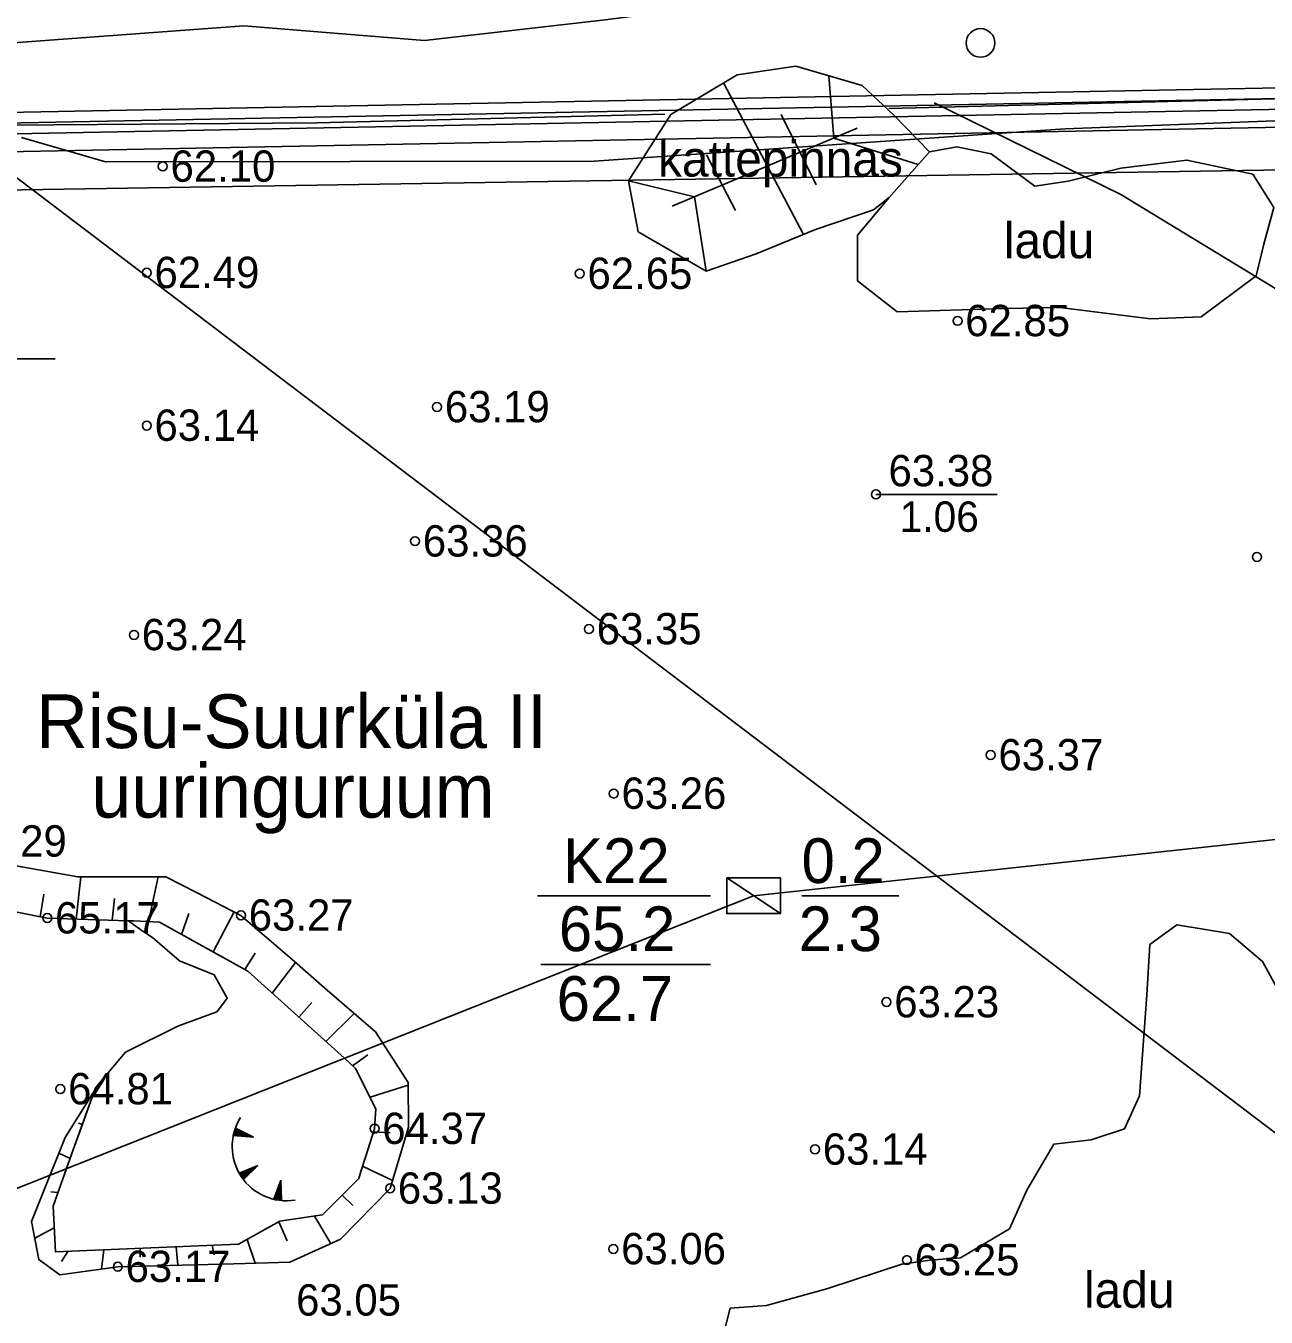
# Model space of a CAD drawing. Extents: x 530818 to 531740, y 6542340 to 6544024.
# Drawn here: x 531301.4 to 531370.6, y 6543646.5 to 6543718.6 of the extents above; entities that cross this region are included whole.
import ezdxf

# ---------------------------------------------------------------- set-up
doc = ezdxf.new("R2010")
doc.units = 0
for name, color, linetype in [('AKTIIVNE_UURINGUALA', 7, 'Continuous'), ('Geoloogiline punkt', 7, 'Continuous'), ('HALJASTUS', 7, 'Continuous'), ('Jääklasund', 7, 'Continuous'), ('Kaevandamise ala', 7, 'Continuous'), ('Koordinaatvõrk', 7, 'Continuous'), ('KORGUSED', 7, 'Continuous'), ('Kõrguspunkt', 7, 'Continuous'), ('Ladu', 7, 'Continuous'), ('LAMAM maavara', 7, 'Continuous'), ('Läbilõike joon', 7, 'Continuous'), ('Maapinna horisontaal', 7, 'Continuous'), ('ME piir', 7, 'Continuous'), ('MET piir', 7, 'Continuous'), ('RELJEEF', 7, 'Continuous'), ('Tervik', 7, 'Continuous'), ('Varuplokid', 7, 'Continuous'), ('Vormistus', 7, 'Continuous')]:
    doc.layers.add(name, color=color, linetype=linetype)

msp = doc.modelspace()

# ---------------------------------------------------------------- linework, layer by layer
at = {"layer": 'AKTIIVNE_UURINGUALA'}
msp.add_lwpolyline([(531451.14, 6543596), (531250.63, 6543748.25), (531628.04, 6543885.35), (531619.64, 6543598.34)], close=True, dxfattribs=at)
at = {"layer": 'Geoloogiline punkt'}
for p, q in [((531340.5, 6543671), (531343.5, 6543669)), ((531329.928, 6543670.002), (531339.598, 6543670.002)), ((531344.694, 6543670.002), (531350.114, 6543670.002)), ((531330.108, 6543666.162), (531339.598, 6543666.162))]:
    msp.add_line(p, q, dxfattribs=at)
msp.add_lwpolyline([(531340.5, 6543669), (531343.5, 6543669), (531343.5, 6543671), (531340.5, 6543671)], close=True, dxfattribs=at)
msp.add_lwpolyline([(531343.5, 6543669), (531340.5, 6543669), (531340.5, 6543671)], dxfattribs=at)
at = {"layer": 'HALJASTUS'}
for points in [[(531349.548, 6543713.977), (531441.622, 6543716.292)], [(531266.022, 6543624.39), (531266.022, 6543633.077), (531247.543, 6543710.418), (531248.967, 6543712.657), (531317.601, 6543713.174), (531337.051, 6543713.663)]]:
    msp.add_lwpolyline(points, dxfattribs=at)
msp.add_circle((531354.673, 6543717.645), 0.8, dxfattribs=at)
at = {"layer": 'Jääklasund'}
msp.add_line((531348.83, 6543692.423), (531355.611, 6543692.423), dxfattribs=at)
at = {"layer": 'Kaevandamise ala'}
msp.add_line((531304.302, 6543656.629), (531304.336, 6543656.724), dxfattribs=at)
for points in [[(531378.431, 6543713.569), (531359.408, 6543712.85), (531333.102, 6543711.038), (531305.802, 6543710.998), (531301.112, 6543712.361)], [(531304.336, 6543656.724), (531305.248, 6543659.267), (531306.922, 6543661.255), (531309.833, 6543662.719), (531312.029, 6543663.504), (531312.177, 6543663.702), (531312.604, 6543664.271), (531311.872, 6543665.579), (531309.937, 6543666.363), (531308.419, 6543667.666), (531308.051, 6543667.914), (531307.772, 6543668.104), (531307.095, 6543668.603), (531307.391, 6543668.589), (531308.813, 6543668.519), (531313.752, 6543665.782), (531319.142, 6543660.919), (531319.774, 6543660.349), (531320.903, 6543658.09), (531320.828, 6543656.985), (531320.323, 6543655.385), (531320.071, 6543654.584), (531319.949, 6543654.198), (531318.474, 6543652.723), (531317.916, 6543652.165), (531317.535, 6543652.109), (531315.532, 6543651.813), (531313.232, 6543650.532), (531303.017, 6543650.096), (531302.878, 6543652.659), (531303.631, 6543654.757), (531304.004, 6543655.797), (531304.302, 6543656.629)]]:
    msp.add_lwpolyline(points, dxfattribs=at)
at = {"layer": 'Koordinaatvõrk'}
msp.add_line((531300, 6543700), (531303, 6543700), dxfattribs=at)
at = {"layer": 'Kõrguspunkt'}
for centre in [(531309, 6543710.75), (531308.11, 6543704.81), (531332.29, 6543704.76), (531353.39, 6543702.12), (531324.32, 6543697.31), (531308.11, 6543696.27), (531348.83, 6543692.42), (531323.09, 6543689.81), (531370.11, 6543688.93), (531307.39, 6543684.57), (531332.8, 6543684.9), (531355.24, 6543677.86), (531334.19, 6543675.71), (531302.55, 6543668.75), (531313.37, 6543668.9), (531349.42, 6543664.06), (531303.28, 6543659.2), (531320.83, 6543656.99), (531345.43, 6543655.83), (531321.7, 6543653.65), (531334.17, 6543650.26), (531306.49, 6543649.27), (531350.56, 6543649.64)]:
    msp.add_circle(centre, 0.25, dxfattribs=at)
at = {"layer": 'Ladu'}
msp.add_lwpolyline([(531351.816, 6543711.554), (531349.573, 6543709.016), (531347.803, 6543706.91), (531347.803, 6543704.352), (531350.026, 6543702.621), (531356.026, 6543702.817), (531359.095, 6543702.857), (531364.171, 6543702.227), (531367.004, 6543702.345), (531370.072, 6543704.628), (531370.505, 6543706.399), (531371.056, 6543708.445), (531369.876, 6543710.315), (531366.197, 6543711.102), (531362.518, 6543710.649), (531359.567, 6543709.921), (531357.698, 6543709.646), (531355.259, 6543711.456), (531353.351, 6543711.851)], close=True, dxfattribs=at)
msp.add_lwpolyline([(531339.867, 6543643.753), (531340.693, 6543646.964), (531342.723, 6543647.106), (531346.146, 6543648.05), (531350.278, 6543649.42), (531351.836, 6543649.632), (531353.559, 6543649.774), (531356.298, 6543651.38), (531357.265, 6543653.552), (531358.776, 6543656.126), (531360.854, 6543656.362), (531362.719, 6543656.976), (531363.545, 6543658.818), (531363.97, 6543664.462), (531364.135, 6543667.272), (531365.646, 6543668.381), (531368.573, 6543667.886), (531370.415, 6543666.327), (531371.595, 6543664.178)], dxfattribs=at)
at = {"layer": 'LAMAM maavara'}
msp.add_lwpolyline([(531352.084, 6543714.306), (531362.511, 6543709.175), (531375.586, 6543701.231), (531388.495, 6543694.445), (531399.584, 6543690.639), (531408.521, 6543689.646), (531422.092, 6543691.632), (531433.843, 6543697.59), (531439.636, 6543702.39), (531446.587, 6543708.348), (531455.524, 6543716.126)], dxfattribs=at)
at = {"layer": 'Läbilõike joon'}
msp.add_lwpolyline([(531255.823, 6543635.765), (531342, 6543670), (531481, 6543685), (531574, 6543657), (531649, 6543808), (531688.113, 6543866.67)], dxfattribs=at)
at = {"layer": 'Maapinna horisontaal'}
msp.add_lwpolyline([(531212.399, 6543738.304), (531218.191, 6543734.332), (531222.494, 6543732.18), (531232.756, 6543732.346), (531242.851, 6543726.884), (531254.768, 6543727.381), (531266.684, 6543724.236), (531273.139, 6543723.078), (531283.234, 6543720.926), (531293.33, 6543717.119), (531313.522, 6543718.609), (531323.617, 6543717.781), (531333.713, 6543718.94), (531343.809, 6543720.264), (531353.905, 6543721.257), (531364, 6543720.43), (531374.096, 6543719.105), (531382.955, 6543715.475)], dxfattribs=at)
at = {"layer": 'ME piir'}
for points in [[(531248.15, 6543712.15), (531461.81, 6543716.29), (531564.92, 6543754.52), (531651.48, 6543884.44), (531683.92, 6543857.96), (531697.49, 6543783.98), (531619.7, 6543598.45), (531477.7, 6543590.01), (531265.03, 6543635.03)], [(531248.892, 6543711.564), (531461.923, 6543715.692), (531565.311, 6543754.025), (531651.613, 6543883.557), (531683.37, 6543857.635), (531696.868, 6543784.047), (531619.291, 6543599.027), (531477.745, 6543590.614), (531265.533, 6543635.537)]]:
    msp.add_lwpolyline(points, close=True, dxfattribs=at)
at = {"layer": 'MET piir'}
msp.add_lwpolyline([(531247.408, 6543712.736), (531461.697, 6543716.888), (531564.529, 6543755.015), (531651.347, 6543885.323), (531684.47, 6543858.285), (531698.112, 6543783.913), (531620.109, 6543597.873), (531477.655, 6543589.406), (531264.527, 6543634.523)], close=True, dxfattribs=at)
at = {"layer": 'RELJEEF'}
for p, q in [((531340.319, 6543715.412), (531344.787, 6543706.952)), ((531343.537, 6543713.641), (531345.485, 6543709.725)), ((531337.458, 6543708.529), (531347.787, 6543712.887)), ((531339.366, 6543711.398), (531340.98, 6543708.288)), ((531304.163, 6543668.696), (531304.43, 6543671.053)), ((531308.201, 6543668.549), (531308.746, 6543671.049)), ((531302.151, 6543668.826), (531302.355, 6543670.092)), ((531306.182, 6543668.632), (531306.301, 6543669.842)), ((531310.044, 6543667.837), (531310.464, 6543669.006)), ((531311.812, 6543666.857), (531312.988, 6543669.099)), ((531313.579, 6543665.878), (531314.17, 6543666.788)), ((531315.106, 6543664.561), (531316.407, 6543666.271)), ((531316.606, 6543663.207), (531317.329, 6543664.026)), ((531318.106, 6543661.854), (531319.685, 6543663.429)), ((531319.606, 6543660.5), (531320.457, 6543661.115)), ((531320.576, 6543658.744), (531322.702, 6543659.412)), ((531304.512, 6543657.215), (531304.3, 6543657.287)), ((531314.07, 6543656.502), (531312.94, 6543656.596)), ((531312.95, 6543656.644), (531313.408, 6543656.836)), ((531312.961, 6543656.594), (531313.466, 6543656.807)), ((531312.964, 6543656.704), (531313.349, 6543656.866)), ((531312.98, 6543656.765), (531313.291, 6543656.896)), ((531312.997, 6543656.827), (531313.232, 6543656.925)), ((531313.016, 6543656.889), (531313.173, 6543656.955)), ((531313.036, 6543656.951), (531313.115, 6543656.984)), ((531314.07, 6543656.502), (531313.058, 6543657.013)), ((531313.069, 6543656.585), (531313.525, 6543656.777)), ((531313.176, 6543656.576), (531313.583, 6543656.748)), ((531313.284, 6543656.567), (531313.642, 6543656.718)), ((531313.392, 6543656.559), (531313.701, 6543656.688)), ((531313.499, 6543656.55), (531313.759, 6543656.659)), ((531313.607, 6543656.541), (531313.818, 6543656.629)), ((531313.715, 6543656.532), (531313.876, 6543656.6)), ((531320.773, 6543656.811), (531321.693, 6543656.762)), ((531313.822, 6543656.523), (531313.935, 6543656.57)), ((531313.93, 6543656.514), (531313.994, 6543656.54)), ((531303.83, 6543655.313), (531303.195, 6543655.62)), ((531314.314, 6543654.935), (531313.267, 6543654.501)), ((531313.3, 6543654.444), (531313.326, 6543654.525)), ((531313.334, 6543654.388), (531313.386, 6543654.551)), ((531313.369, 6543654.333), (531313.447, 6543654.576)), ((531313.404, 6543654.28), (531313.508, 6543654.601)), ((531313.44, 6543654.229), (531313.568, 6543654.626)), ((531313.477, 6543654.179), (531313.629, 6543654.651)), ((531314.314, 6543654.935), (531313.506, 6543654.14)), ((531313.521, 6543654.155), (531313.69, 6543654.676)), ((531313.598, 6543654.23), (531313.75, 6543654.701)), ((531313.675, 6543654.306), (531313.811, 6543654.726)), ((531313.752, 6543654.382), (531313.872, 6543654.752)), ((531313.829, 6543654.458), (531313.932, 6543654.777)), ((531313.906, 6543654.534), (531313.993, 6543654.802)), ((531313.983, 6543654.609), (531314.054, 6543654.827)), ((531314.06, 6543654.685), (531314.114, 6543654.852)), ((531314.137, 6543654.761), (531314.175, 6543654.877)), ((531314.214, 6543654.837), (531314.235, 6543654.902)), ((531320.165, 6543654.884), (531321.829, 6543654.088)), ((531315.6, 6543654.103), (531315.209, 6543653.039)), ((531315.622, 6543653.423), (531315.458, 6543653.715)), ((531315.619, 6543653.531), (531315.48, 6543653.777)), ((531315.615, 6543653.639), (531315.503, 6543653.839)), ((531315.612, 6543653.747), (531315.526, 6543653.9)), ((531315.608, 6543653.855), (531315.548, 6543653.962)), ((531315.605, 6543653.963), (531315.571, 6543654.023)), ((531315.6, 6543654.103), (531315.637, 6543652.971)), ((531303.148, 6543653.411), (531302.754, 6543653.463)), ((531315.273, 6543653.025), (531315.231, 6543653.099)), ((531315.338, 6543653.012), (531315.254, 6543653.161)), ((531315.402, 6543653), (531315.277, 6543653.222)), ((531315.465, 6543652.991), (531315.299, 6543653.284)), ((531315.527, 6543652.982), (531315.322, 6543653.346)), ((531315.588, 6543652.975), (531315.345, 6543653.407)), ((531315.637, 6543652.992), (531315.367, 6543653.469)), ((531315.633, 6543653.1), (531315.39, 6543653.53)), ((531315.63, 6543653.208), (531315.412, 6543653.592)), ((531315.626, 6543653.316), (531315.435, 6543653.654)), ((531319.029, 6543653.278), (531319.611, 6543652.696)), ((531315.482, 6543651.785), (531315.94, 6543650.724)), ((531317.474, 6543652.1), (531318.396, 6543650.579)), ((531302.944, 6543651.439), (531301.851, 6543650.872)), ((531313.717, 6543650.802), (531314.16, 6543649.472)), ((531303.692, 6543650.125), (531303.338, 6543649.567)), ((531305.711, 6543650.211), (531305.582, 6543649.145)), ((531307.73, 6543650.297), (531307.735, 6543649.802)), ((531309.749, 6543650.383), (531309.839, 6543649.36)), ((531311.767, 6543650.47), (531311.875, 6543649.943))]:
    msp.add_line(p, q, dxfattribs=at)
msp.add_lwpolyline([(531344.35, 6543716.347), (531341.087, 6543715.871), (531337.382, 6543713.657), (531335.005, 6543709.935), (531335.546, 6543707.098), (531339.35, 6543704.901), (531342.137, 6543705.868), (531345.465, 6543707.229), (531348.694, 6543708.328), (531349.573, 6543709.016), (531351.816, 6543711.554), (531349.834, 6543713.611), (531348.07, 6543715.273)], close=True, dxfattribs=at)
for points in [[(531346.21, 6543715.81), (531346.473, 6543712.333), (531351.194, 6543710.85)], [(531335.005, 6543709.935), (531338.696, 6543709.052), (531339.35, 6543704.901)], [(531305.194, 6543659.117), (531303.541, 6543656.492), (531302.383, 6543653.573), (531301.677, 6543651.794), (531302.077, 6543649.671), (531303.249, 6543648.813), (531306.491, 6543649.274), (531312.975, 6543649.441), (531316.09, 6543649.521), (531318.923, 6543650.821), (531321.697, 6543653.646), (531322.722, 6543657.078), (531322.701, 6543659.567), (531320.881, 6543662.392), (531318.058, 6543664.84), (531316.351, 6543666.319), (531313.37, 6543668.903), (531310.925, 6543670.154), (531309.176, 6543671.049), (531304.253, 6543671.054), (531300.174, 6543671.786)], [(531307.095, 6543668.603), (531302.548, 6543668.747), (531298.533, 6543669.545), (531296.507, 6543670.365)], [(531305.194, 6543659.117), (531304.004, 6543655.797), (531303.631, 6543654.757), (531303.631, 6543654.757), (531302.878, 6543652.659), (531302.878, 6543652.659), (531302.878, 6543652.659), (531302.878, 6543652.659), (531303.017, 6543650.096), (531303.017, 6543650.096), (531303.017, 6543650.096), (531303.017, 6543650.096), (531313.232, 6543650.532), (531313.232, 6543650.532), (531313.232, 6543650.532), (531313.232, 6543650.532), (531315.532, 6543651.813), (531315.532, 6543651.813), (531315.532, 6543651.813), (531315.532, 6543651.813), (531317.535, 6543652.109), (531317.916, 6543652.165), (531317.916, 6543652.165), (531317.916, 6543652.165), (531317.916, 6543652.165), (531318.474, 6543652.723), (531319.949, 6543654.198), (531319.949, 6543654.198), (531319.949, 6543654.198), (531319.949, 6543654.198), (531320.071, 6543654.584), (531320.323, 6543655.385), (531320.828, 6543656.985), (531320.828, 6543656.985), (531320.828, 6543656.985), (531320.828, 6543656.985), (531320.903, 6543658.09), (531320.903, 6543658.09), (531320.903, 6543658.09), (531320.903, 6543658.09), (531319.774, 6543660.349), (531319.774, 6543660.349), (531319.774, 6543660.349), (531319.774, 6543660.349), (531319.142, 6543660.919), (531319.142, 6543660.919), (531313.752, 6543665.782), (531313.752, 6543665.782), (531313.752, 6543665.782), (531313.752, 6543665.782), (531308.813, 6543668.519), (531308.813, 6543668.519), (531308.813, 6543668.519), (531308.813, 6543668.519), (531307.391, 6543668.589), (531307.095, 6543668.603)]]:
    msp.add_lwpolyline(points, dxfattribs=at)
msp.add_arc((531315.905, 6543655.985), 3.027, 147.5479, 279.29901, dxfattribs=at)
at = {"layer": 'Tervik'}
msp.add_lwpolyline([(531652.165, 6543878.602), (531679.617, 6543856.474), (531693.022, 6543785.307), (531617.553, 6543602.591), (531478.529, 6543593.819), (531268.339, 6543638.174), (531252.947, 6543708.679), (531462.144, 6543711.989), (531567.57, 6543751.379), (531652.165, 6543878.602)], dxfattribs=at)
at = {"layer": 'Varuplokid'}
msp.add_lwpolyline([(531250.13, 6543710.588), (531462.112, 6543714.696), (531565.963, 6543753.2), (531651.834, 6543882.086), (531682.452, 6543857.093), (531695.83, 6543784.16), (531618.61, 6543599.988), (531477.82, 6543591.62), (531266.372, 6543636.381)], close=True, dxfattribs=at)

# ---------------------------------------------------------------- texts
at = {"layer": 'Geoloogiline punkt'}
for s, p in [('K22', (531331.361, 6543670.709)), ('0.2', (531344.678, 6543670.709)), ('65.2', (531331.122, 6543666.903)), ('2.3', (531344.519, 6543666.903)), ('62.7', (531331, 6543663.007))]:
    msp.add_text(s, height=2.5, dxfattribs=at).set_placement(p)
at = {"layer": 'Jääklasund'}
msp.add_text('1.06', height=1.7, dxfattribs=at).set_placement((531350.156, 6543690.33))
at = {"layer": 'KORGUSED'}
for s, p in [('62.10', (531309.434, 6543709.891)), ('62.49', (531308.538, 6543703.95)), ('62.65', (531332.722, 6543703.903)), ('62.85', (531353.819, 6543701.262)), ('63.19', (531324.755, 6543696.452)), ('63.14', (531308.538, 6543695.415)), ('63.38', (531349.534, 6543692.877)), ('63.36', (531323.526, 6543688.951)), ('63.24', (531307.827, 6543683.717)), ('63.35', (531333.237, 6543684.047)), ('63.37', (531355.674, 6543677.005)), ('63.26', (531334.623, 6543674.855)), ('63.23', (531349.856, 6543663.203)), ('64.81', (531303.714, 6543658.347)), ('63.14', (531345.865, 6543654.973)), ('63.06', (531334.601, 6543649.409)), ('63.25', (531350.993, 6543648.787)), ('63.05', (531316.449, 6543646.542))]:
    msp.add_text(s, height=1.75, rotation=360, dxfattribs=at).set_placement(p)
for s, p in [('63.29', (531297.783, 6543672.186)), ('65.17', (531302.981, 6543667.892)), ('63.27', (531313.803, 6543668.048)), ('64.37', (531321.261, 6543656.13)), ('63.13', (531322.13, 6543652.791)), ('63.17', (531306.924, 6543648.418))]:
    msp.add_text(s, height=1.75, dxfattribs=at).set_placement(p)
at = {"layer": 'RELJEEF'}
for s, p in [('kattepinnas', (531336.66, 6543710.179)), ('ladu', (531355.974, 6543705.619)), ('ladu', (531360.451, 6543646.981))]:
    msp.add_text(s, height=2, dxfattribs=at).set_placement(p)
at = {"layer": 'Vormistus'}
for s, p in [('Risu-Suurküla II ', (531301.921, 6543678.247)), ('uuringuruum', (531305.011, 6543674.365))]:
    msp.add_text(s, height=3, dxfattribs=at).set_placement(p)

doc.saveas('drawing.dxf')
